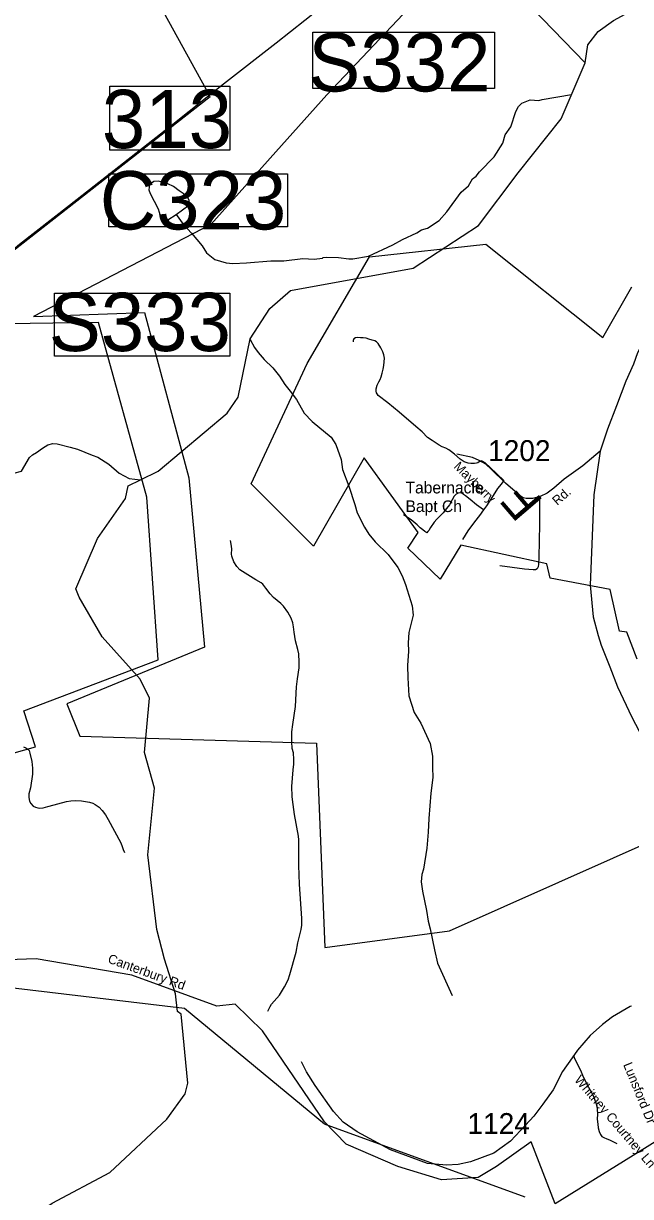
# Model space of a CAD drawing. Extents: x 1268485 to 1426702, y 514839 to 616766.
# Drawn here: x 1310907 to 1315174, y 542493 to 550747 of the extents above; entities that cross this region are included whole.
import ezdxf

# ---------------------------------------------------------------- set-up
doc = ezdxf.new("R2010")
doc.units = 0
for name, color, linetype in [('Old_Level_10', 7, 'Continuous'), ('Old_Level_11', 7, 'Continuous'), ('Old_Level_22', 7, 'Continuous'), ('Old_Level_31', 7, 'Continuous'), ('Old_Level_32', 7, 'Continuous'), ('Old_Level_35', 7, 'Continuous'), ('Old_Level_48', 7, 'Continuous'), ('Old_Level_49', 7, 'Continuous'), ('Old_Level_51', 7, 'Continuous'), ('Old_Level_53', 7, 'Continuous'), ('Old_Level_56', 7, 'Continuous'), ('Old_Level_59', 7, 'Continuous'), ('Old_Level_62', 7, 'Continuous'), ('Old_Level_8', 7, 'Continuous')]:
    doc.layers.add(name, color=color, linetype=linetype)

msp = doc.modelspace()

# ---------------------------------------------------------------- linework, layer by layer
at = {"layer": 'Old_Level_22'}
msp.add_line((1313592.271, 547522.649), (1313592.271, 547522.649), dxfattribs=at)
at = {"layer": 'Old_Level_31'}
for points in [[(1312941.704, 550685.85), (1314216.803, 550685.85), (1314216.803, 550289.153), (1312941.704, 550289.153), (1312941.704, 550685.85)], [(1311514.187, 550305.385), (1312357.756, 550305.385), (1312357.756, 549855.609), (1311514.187, 549855.609), (1311514.187, 550305.385)], [(1311505.987, 549688.539), (1312763.265, 549688.539), (1312763.265, 549315.185), (1311505.987, 549315.185), (1311505.987, 549688.539)], [(1311124.864, 548849.571), (1312357.72, 548849.571), (1312357.72, 548406.149), (1311124.864, 548406.149), (1311124.864, 548849.571)]]:
    msp.add_lwpolyline(points, dxfattribs=at)
at = {"layer": 'Old_Level_32'}
for points in [[(1316846.258, 550030.652), (1316814.814, 549954.382), (1316767.646, 549890.823), (1316306.451, 549473.879), (1316117.78, 549321.338), (1315884.985, 549126.492), (1315731.464, 548991.222), (1315490.189, 548815.411), (1315395.853, 548713.718), (1315334.274, 548639.989), (1315266.143, 548507.788), (1315224.216, 548428.975), (1315195.392, 548350.162), (1315140.362, 548230.672), (1315074.852, 548057.793), (1315011.978, 547892.788), (1314959.553, 547737.458)], [(1314959.553, 547737.458), (1314839.014, 547635.765), (1314707.993, 547541.698), (1314634.621, 547478.139), (1314588.629, 547441.994), (1314538.975, 547419.665), (1314483.946, 547404.411), (1314439.399, 547404.411), (1314420.402, 547409.495), (1314397.981, 547424.419), (1314362.752, 547453.987), (1314294.621, 547512.46), (1314195.045, 547610.341), (1314155.738, 547645.934), (1314109.88, 547672.628), (1314064.023, 547692.967), (1313953.965, 547715.848)], [(1314959.553, 547737.458), (1314916.355, 547430.396), (1314891.423, 546794.25), (1314911.158, 546571.96), (1314945.529, 546441.276), (1314968.443, 546372.495), (1315027.685, 546219.68), (1315082.713, 546079.852), (1315183.6, 545866.296), (1315288.417, 545665.451), (1315368.456, 545526.774), (1315669.407, 545129.527), (1315773.988, 544986.954), (1315960.116, 544730.485), (1316137.034, 544495.23), (1316180.57, 544424.155), (1316292.138, 544230.386)], [(1315181.24, 543833.755), (1315171.283, 543830.445), (1315046.348, 543757.208), (1314977.707, 543703.317), (1314891.001, 543627.039), (1314802.278, 543524.358), (1314763.494, 543469.703), (1314695.408, 543373.76), (1314630.955, 543244.696), (1314556.458, 543142.345), (1314494.746, 543058.299), (1314436.613, 542995.631), (1314330.034, 542882.83), (1314213.767, 542798.228), (1314049.055, 542738.694), (1313961.854, 542719.894), (1313881.114, 542713.626), (1313746.295, 542726.838), (1313486.502, 542822.911), (1313251.332, 542948.631), (1313154.444, 543017.565), (1313086.621, 543092.767), (1312957.434, 543274.503), (1312896.071, 543371.638), (1312860.546, 543440.572)]]:
    msp.add_lwpolyline(points, dxfattribs=at)
at = {"layer": 'Old_Level_35'}
msp.add_line((1312623.277, 543797.767), (1312641.425, 543830.268), dxfattribs=at)
for points in [[(1313386.584, 548175.885), (1313393.248, 548201.261), (1313403.706, 548225.867), (1313413.548, 548241.758), (1313421.34, 548260.264), (1313428.517, 548285.793), (1313434.669, 548313.988), (1313439.897, 548341.311), (1313442.666, 548366.02), (1313443.486, 548391.549), (1313439.897, 548415.386), (1313433.746, 548436.506), (1313417.854, 548463.83), (1313400.22, 548495.561), (1313388.839, 548506.993), (1313375.614, 548513.196), (1313357.159, 548519.296), (1313334.091, 548525.499), (1313314.713, 548532.573), (1313295.336, 548536.059), (1313275.138, 548536.059), (1313257.504, 548536.931), (1313239.869, 548535.188), (1313228.386, 548528.114), (1313223.157, 548517.553), (1313223.978, 548507.044)], [(1314284.097, 547530.638), (1314186.39, 547624.141), (1314152.146, 547655.002), (1314135.229, 547665.562), (1314126.617, 547668.945), (1314115.954, 547667.51), (1314100.473, 547656.898), (1314090.425, 547652.541), (1314076.482, 547651.567), (1314052.593, 547651.362), (1314032.703, 547652.746), (1314004.201, 547662.435), (1313975.596, 547680.479), (1313936.021, 547716.568), (1313916.643, 547732.46), (1313897.266, 547747.378), (1313875.223, 547758.861), (1313849.591, 547769.421), (1313828.471, 547779.981), (1313808.273, 547794.13), (1313779.259, 547812.635), (1313747.476, 547834.627), (1313710.464, 547873.433), (1313665.455, 547912.188), (1313546.524, 548012.613), (1313467.169, 548078.947), (1313400.63, 548130.518), (1313392.325, 548141.129), (1313388.532, 548148.87), (1313386.174, 548159.943), (1313386.584, 548175.885)], [(1314284.097, 547530.638), (1314263.899, 547506.8), (1314240.011, 547475.991), (1314208.33, 547425.754), (1314178.392, 547378.181), (1314160.758, 547352.601), (1314139.638, 547326.201)], [(1314139.638, 547326.201), (1314090.22, 547359.675), (1314046.236, 547398.43), (1314014.453, 547424.011), (1314000.407, 547433.699), (1313987.079, 547441.645), (1313975.801, 547445.131), (1313961.652, 547443.388), (1313948.427, 547435.442), (1313934.278, 547420.525), (1313919.207, 547394.944), (1313900.752, 547360.547), (1313880.452, 547335.018), (1313855.846, 547305.08), (1313832.982, 547280.372), (1313811.759, 547259.2), (1313793.202, 547238.079), (1313768.596, 547201.939), (1313755.37, 547180.819), (1313748.398, 547172.002), (1313742.144, 547164.055), (1313729.021, 547173.745), (1313714.872, 547183.433), (1313695.495, 547199.324), (1313673.452, 547220.445), (1313632.851, 547254.791), (1313579.128, 547290.06)], [(1314533.85, 547422.421), (1314535.286, 547389.613), (1314534.363, 547224.803), (1314529.954, 546990.428), (1314528.211, 546941.984), (1314523.7, 546923.427), (1314516.728, 546910.253), (1314505.245, 546902.306), (1314490.379, 546902.306), (1314428.659, 546908.51), (1314255.902, 546930.501)], [(1314139.638, 547326.201), (1314111.34, 547284.729), (1314077.199, 547241.565), (1314030.345, 547176.769), (1313992.615, 547117.355)], [(1312793.881, 545710.39), (1312793.881, 545762.166), (1312799.007, 545814.813), (1312819.205, 545940.254), (1312824.844, 546080.355), (1312832.533, 546136.796), (1312845.246, 546212.255), (1312844.529, 546253.368), (1312843.298, 546311.756), (1312836.327, 546341.489), (1312818.59, 546403.62), (1312808.542, 546463.854), (1312805.876, 546501.891), (1312800.237, 546529.112), (1312788.755, 546564.022), (1312765.379, 546605.186), (1312734.416, 546647.683), (1312714.628, 546666.086), (1312664.595, 546709.199), (1312640.502, 546733.241), (1312609.539, 546773.175), (1312589.239, 546802.293), (1312576.526, 546811.212), (1312541.154, 546833.358), (1312445.395, 546890.413), (1312427.043, 546903.742), (1312407.358, 546927.169), (1312385.212, 546960.183), (1312370.653, 546998.168), (1312369.423, 547012.727), (1312371.884, 547050.201), (1312365.63, 547083.727), (1312361.118, 547109.101)], [(1312856.627, 544362.07), (1312859.292, 544372.118), (1312862.983, 544403.183), (1312862.368, 544449.525), (1312847.707, 544691.025), (1312842.786, 544823.438), (1312842.171, 544950.262), (1312841.453, 545004.139), (1312839.505, 545030.078), (1312812.233, 545181.561), (1312797.162, 545286.804), (1312795.214, 545308.386), (1312793.881, 545378.052), (1312801.468, 545494.676), (1312807.824, 545535.942), (1312807.824, 545569.52), (1312805.261, 545615.144), (1312796.546, 545646.209), (1312793.881, 545693.114), (1312793.881, 545710.39)], [(1310905.761, 545657.538), (1310924.113, 545651.13), (1310937.852, 545641.851), (1310946.362, 545631.24), (1310952.103, 545613.759), (1310966.047, 545553.526), (1310969.225, 545506.927), (1310969.225, 545465.917), (1310955.896, 545368.774), (1310945.234, 545327.301), (1310944.414, 545300.132), (1310949.027, 545275.68), (1310959.075, 545258.711), (1310974.249, 545241.18), (1310991.781, 545232.414), (1311006.544, 545227.339), (1311022.128, 545225.493), (1311046.119, 545228.774), (1311078.108, 545237.13), (1311086.617, 545239.334), (1311208.623, 545272.194), (1311239.483, 545276.603), (1311270.856, 545279.063), (1311315.455, 545277.423), (1311371.127, 545269.272), (1311393.273, 545262.352), (1311411.625, 545252.252), (1311438.384, 545232.414), (1311460.017, 545210.729), (1311482.47, 545179.921), (1311501.848, 545146.292), (1311590.738, 544981.379), (1311601.298, 544956.516), (1311608.27, 544934.422), (1311615.959, 544913.25)], [(1312641.425, 543830.268), (1312650.754, 543847.338), (1312705.913, 543910.084), (1312742.003, 543968.37), (1312766.711, 544019.069), (1312778.707, 544056.491), (1312823.716, 544213.664), (1312835.096, 544278.307), (1312856.627, 544362.07)], [(1314772.838, 543488.754), (1314781.143, 543465.275), (1314806.672, 543415.242), (1314826.049, 543371.31), (1314840.403, 543336.553), (1314854.654, 543309.025), (1314870.033, 543279.395), (1314887.36, 543247.663), (1314899.663, 543226.235), (1314912.889, 543199.681), (1314920.989, 543178.253), (1314930.216, 543151.699), (1314937.393, 543131.245), (1314940.469, 543104.691), (1314941.494, 543073.01), (1314940.469, 543037.229), (1314943.544, 543003.549), (1314947.645, 542975.918), (1314954.72, 542950.44), (1314961.896, 542931.012), (1314972.149, 542916.709), (1314986.503, 542908.507), (1315006.905, 542899.331), (1315027.206, 542892.205), (1315054.888, 542878.877), (1315077.238, 542867.189)]]:
    msp.add_lwpolyline(points, dxfattribs=at)
at = {"layer": 'Old_Level_48'}
for points in [[(1315403.11, 553419.004), (1314702.88, 553594.145), (1314330.883, 553550.36), (1313849.476, 553389.813), (1312842.896, 552623.57), (1313353.48, 551404.878), (1313813.005, 551915.707), (1313973.475, 551901.112), (1314126.65, 552039.765), (1314272.531, 551944.897), (1314403.824, 551689.483), (1313039.836, 550244.566), (1312222.902, 549332.371), (1310975.964, 548685.875), (1311758.012, 548713.527)], [(1312218.239, 550233.57), (1310982.05, 552483.777), (1310741.995, 552378.106), (1310420.322, 552248.419), (1310257.085, 552176.37), (1310141.859, 551974.633), (1309738.567, 551883.371), (1309496.592, 551830.536), (1308637.198, 551628.799), (1308291.519, 551724.864), (1308211.821, 551792.11), (1308101.396, 551844.945), (1307766.28, 551859.355), (1307305.376, 551763.29), (1306863.675, 551590.373), (1306522.798, 551633.602), (1306206.224, 551837.33)], [(1310470.476, 548629.805), (1310159.28, 548622.565), (1312218.239, 550233.57)], [(1315220.758, 546274.695), (1315147.817, 546464.431), (1315096.758, 546471.728), (1315031.112, 546763.631), (1314608.057, 546843.904), (1314586.175, 546946.069), (1313980.768, 547077.426), (1313834.888, 546836.606), (1313608.772, 547055.533), (1313681.712, 547164.996), (1313302.421, 547690.42), (1312945.013, 547070.128), (1312507.37, 547507.981), (1312901.249, 548354.498), (1313338.892, 549106.146), (1314155.826, 549193.718), (1314980.054, 548536.937), (1315184.288, 548894.518)], [(1309259.259, 542027.098), (1310544.957, 543191.362), (1310502.723, 544175.593), (1310648.169, 544101.9), (1310790.521, 544858.366), (1310842.056, 545615.67), (1310990.22, 545657.564), (1310908.858, 545911.663), (1311852.765, 546269.409), (1311773.156, 547413.405), (1311433.012, 548644.286), (1310470.476, 548629.805)], [(1311758.012, 548713.527), (1312068.768, 547549.12), (1312178.833, 546358.111), (1311212.082, 545959.852), (1311303.07, 545732.275), (1312966.897, 545683.593), (1313025.248, 544245.973)], [(1313025.248, 544245.973), (1313900.534, 544362.734), (1315439.579, 545048.705)], [(1316609.615, 542314.237), (1316536.827, 542587.379), (1315645.168, 542186.77), (1315408.605, 542915.15), (1314644.326, 542441.703), (1314474.611, 542877.956), (1314232.641, 542705.843), (1314103.59, 542627.609), (1313845.49, 542611.963), (1313538.994, 542705.843), (1313176.04, 542862.31), (1313022.792, 543018.776), (1312587.246, 543660.288), (1312393.67, 543848.047), (1312265.48, 543831.93), (1311668.356, 544050.213), (1310994.676, 544166.632), (1310658.182, 544154.239), (1310474.191, 544182.559), (1310530.804, 543233.841), (1309653.307, 542370.083)]]:
    msp.add_lwpolyline(points, dxfattribs=at)
at = {"layer": 'Old_Level_49'}
for points in [[(1315403.11, 553419.004), (1314702.88, 553594.145), (1314330.883, 553550.36), (1313849.476, 553389.813), (1312842.896, 552623.57), (1313353.48, 551404.878), (1313813.005, 551915.707), (1313973.475, 551901.112), (1314126.65, 552039.765), (1314272.531, 551944.897), (1314403.824, 551689.483), (1313039.836, 550244.566), (1312222.902, 549332.371), (1310975.964, 548685.875), (1311758.012, 548713.527)], [(1312218.239, 550233.57), (1310982.05, 552483.777), (1310741.995, 552378.106), (1310420.322, 552248.419), (1310257.085, 552176.37), (1310141.859, 551974.633), (1309738.567, 551883.371), (1309496.592, 551830.536), (1308637.198, 551628.799), (1308291.519, 551724.864), (1308211.821, 551792.11), (1308101.396, 551844.945), (1307766.28, 551859.355), (1307305.376, 551763.29), (1306863.675, 551590.373), (1306522.798, 551633.602), (1306206.224, 551837.33)], [(1310470.476, 548629.805), (1310159.28, 548622.565), (1312218.239, 550233.57)], [(1315220.758, 546274.695), (1315147.817, 546464.431), (1315096.758, 546471.728), (1315031.112, 546763.631), (1314608.057, 546843.904), (1314586.175, 546946.069), (1313980.768, 547077.426), (1313834.888, 546836.606), (1313608.772, 547055.533), (1313681.712, 547164.996), (1313302.421, 547690.42), (1312945.013, 547070.128), (1312507.37, 547507.981), (1312901.249, 548354.498), (1313338.892, 549106.146), (1314155.826, 549193.718), (1314980.054, 548536.937), (1315184.288, 548894.518)], [(1309259.259, 542027.098), (1310544.957, 543191.362), (1310502.723, 544175.593), (1310648.169, 544101.9), (1310790.521, 544858.366), (1310842.056, 545615.67), (1310990.22, 545657.564), (1310908.858, 545911.663), (1311852.765, 546269.409), (1311773.156, 547413.405), (1311433.012, 548644.286), (1310470.476, 548629.805)], [(1311758.012, 548713.527), (1312068.768, 547549.12), (1312178.833, 546358.111), (1311212.082, 545959.852), (1311303.07, 545732.275), (1312966.897, 545683.593), (1313025.248, 544245.973)], [(1313025.248, 544245.973), (1313900.534, 544362.734), (1315439.579, 545048.705)], [(1316609.615, 542314.237), (1316536.827, 542587.379), (1315645.168, 542186.77), (1315408.605, 542915.15), (1314644.326, 542441.703), (1314474.611, 542877.956), (1314232.641, 542705.843), (1314103.59, 542627.609), (1313845.49, 542611.963), (1313538.994, 542705.843), (1313176.04, 542862.31), (1313022.792, 543018.776), (1312587.246, 543660.288), (1312393.67, 543848.047), (1312265.48, 543831.93), (1311668.356, 544050.213), (1310994.676, 544166.632), (1310658.182, 544154.239), (1310474.191, 544182.559), (1310530.804, 543233.841), (1309653.307, 542370.083)]]:
    msp.add_lwpolyline(points, dxfattribs=at)
at = {"layer": 'Old_Level_51'}
for points in [[(1314854.328, 550471.367), (1314480.742, 550857.403)], [(1310680.845, 547503.162), (1310716.207, 547557.846), (1310738.066, 547567.496), (1310783.072, 547577.147), (1310837.722, 547583.58), (1310892.372, 547596.446), (1310949.986, 547692.398), (1310970.491, 547712.493), (1310998.891, 547727.512), (1311039.696, 547758.732), (1311078.144, 547781.749), (1311112.387, 547790.873), (1311142.427, 547788.67), (1311235.931, 547766.267), (1311285.554, 547751.298), (1311388.592, 547709.007), (1311428.373, 547695.934), (1311507.318, 547647.542), (1311579.906, 547583.72), (1311649.111, 547546.246), (1311729.888, 547537.08)]]:
    msp.add_lwpolyline(points, dxfattribs=at)
at = {"layer": 'Old_Level_53'}
msp.add_lwpolyline([(1314433.814, 542489.011), (1313022.039, 543002.502), (1312038.074, 543815.53), (1310241.27, 544029.483), (1310198.489, 543045.293), (1309813.459, 541804.357)], dxfattribs=at)
at = {"layer": 'Old_Level_56'}
msp.add_lwpolyline([(1312984.794, 550847.111), (1312683.034, 550608.064), (1312312.262, 550320.381), (1311957.375, 550036.581), (1311229.756, 549467.139), (1310879.23, 549191.254), (1310601.629, 548959.525), (1310238.657, 548671.686), (1309886.01, 548389.842), (1309530.917, 548095.841), (1309161.868, 547804.322), (1308935.478, 547621.587), (1308578.625, 547329.623), (1308213.737, 547046.024), (1307856.845, 546762.064), (1307484.156, 546478.623), (1307113.101, 546186.945), (1306819.783, 545959.734), (1306695.487, 545868.59), (1306548.664, 545751.886)], dxfattribs=at)
at = {"layer": 'Old_Level_59'}
msp.add_line((1311642.821, 547494.138), (1311729.888, 547537.08), dxfattribs=at)
for points in [[(1314854.328, 550471.367), (1314874.749, 550596.73), (1314946.665, 550691.702), (1315053.76, 550767.077), (1315357.75, 550934.963), (1315560.672, 550945.82), (1316055.736, 550884.703), (1316084.668, 550862.186), (1316113.777, 550801.629), (1316296.78, 550860.135)], [(1311729.888, 547537.08), (1311853.82, 547598.202), (1312337.845, 548005.384), (1312415.765, 548118.675), (1312500.759, 548527.293), (1312638.759, 548741.163), (1312783.833, 548869.525), (1313645.77, 549026.133), (1314105.303, 549326.224), (1314384.982, 549696.144), (1314687.164, 550075.713), (1314854.328, 550471.367)], [(1310945.358, 542332.926), (1311107.84, 542446.627), (1311513.843, 542661.676), (1311913.9, 543037.69), (1312043.903, 543215.573), (1312061.845, 543290.724), (1312014.888, 543777.467), (1311989.872, 543794.435), (1311975.826, 543919.414), (1311898.828, 544163.836), (1311844.9, 544371.759), (1311781.846, 544898.179), (1311826.855, 545366.723), (1311757.855, 545617.604), (1311791.791, 546000.898), (1311727.815, 546133.464), (1311459.812, 546431.046), (1311298.846, 546709.968), (1311275.778, 546769.535), (1311425.773, 547124.327), (1311623.751, 547405.914), (1311642.821, 547494.138)]]:
    msp.add_lwpolyline(points, dxfattribs=at)
at = {"layer": 'Old_Level_62'}
for points in [[(1311980.542, 549403.481), (1312028.934, 549334.378), (1312087.579, 549271.683), (1312163.448, 549181.512), (1312192.361, 549132.505), (1312251.313, 549085.393), (1312330.771, 549063.248), (1312378.65, 549058.173), (1312474.82, 549062.018), (1312645.321, 549076.628), (1312737.389, 549078.063), (1312869.75, 549092.622), (1312949.72, 549089.392), (1313007.955, 549095.595), (1313014.004, 549099.594), (1313040.148, 549103.13), (1313120.119, 549101.542), (1313193.937, 549091.853), (1313221.927, 549090.469), (1313332.45, 549110.41), (1313502.438, 549190.688), (1313571.336, 549227.034), (1313672.529, 549274.246), (1313704.927, 549294.136), (1313747.168, 549306.389), (1313828.471, 549360.573), (1313881.99, 549421.833), (1313983.285, 549559.321), (1314034.343, 549604.227), (1314063.461, 549653.747), (1314087.965, 549672.919), (1314112.673, 549704.446), (1314215.199, 549809.894), (1314277.433, 549904.628), (1314292.812, 549964.247), (1314332.182, 550019.252), (1314368.783, 550128.443), (1314387.546, 550164.172), (1314410.101, 550187.548), (1314468.644, 550210.156), (1314528.519, 550204.875), (1314552.715, 550212.565), (1314760.22, 550248.627)], [(1311980.542, 549403.481), (1312070.149, 549469.764), (1312072.405, 549483.707), (1312070.867, 549501.752), (1312061.332, 549521.642), (1312029.959, 549551.016), (1312000.432, 549569.676), (1311961.164, 549600.792), (1311921.487, 549619.657), (1311855.87, 549636.573), (1311821.831, 549635.6), (1311791.381, 549614.069), (1311788.408, 549576.391), (1311797.84, 549549.939), (1311853.409, 549442.953), (1311868.276, 549396.714), (1311889.601, 549364.264), (1311903.442, 549357.447), (1311921.589, 549365.29), (1311980.542, 549403.481)], [(1312500.069, 548523.979), (1312531.107, 548468.392), (1312556.225, 548431.79), (1312599.184, 548383.295), (1312659.777, 548323.83), (1312706.426, 548264.622), (1312743.13, 548207.258), (1312782.09, 548160.558), (1312824.741, 548101.4), (1312880.515, 548005.897), (1312935.264, 547946.534), (1313068.651, 547835.55), (1313103.509, 547784.8), (1313139.086, 547679.864), (1313149.441, 547609.89), (1313192.81, 547492.498), (1313235.768, 547363.623), (1313252.377, 547303.388), (1313304.153, 547203.887), (1313334.911, 547154.828), (1313377.767, 547099.823), (1313469.63, 547010.164), (1313537.605, 546918.506), (1313568.157, 546859.656), (1313592.866, 546799.217), (1313639.311, 546649.785), (1313645.872, 546583.963), (1313615.114, 546462.316), (1313611.321, 546388.548), (1313613.987, 546330.263), (1313605.579, 546230.3), (1313607.63, 546144.076), (1313616.652, 546015.866), (1313651.921, 545898.628), (1313700.211, 545823.835), (1313764.905, 545680.555), (1313782.847, 545591.563), (1313781.002, 545512.002), (1313785.41, 545441.362), (1313770.749, 545331.659), (1313756.6, 545152.239), (1313752.397, 545056.325), (1313741.734, 544944.111), (1313718.358, 544796.883), (1313707.49, 544759.359), (1313702.159, 544706.916), (1313710.771, 544641.095), (1313739.581, 544505.965), (1313751.782, 544430.199), (1313766.648, 544377.398), (1313795.15, 544229.094), (1313816.988, 544135.949), (1313919.822, 543907.367)]]:
    msp.add_lwpolyline(points, dxfattribs=at)

# ---------------------------------------------------------------- texts
at = {"layer": 'Old_Level_10'}
for s, rotation, p in [('Canterbury Rd', 339.9397139, (1311494.016, 544140.968)), ('Lunsford Dr', 292.2552167, (1315121.224, 543421.727)), ('Whitney Courtney Ln', 310.5086194, (1314775.47, 543311.335))]:
    msp.add_text(s, height=65.61666, rotation=rotation, dxfattribs=at).set_placement(p)
at = {"layer": 'Old_Level_11'}
for s, rotation, p in [('Mayberry', 315.4919333, (1313926.193, 547624.212)), ('Rd.', 40.9009694, (1314658.794, 547352.775))]:
    msp.add_text(s, height=65.6167, rotation=rotation, dxfattribs=at).set_placement(p)
at = {"layer": 'Old_Level_22'}
for s, p in [('Tabernacle', (1313592.271, 547440.628)), ('Bapt Ch', (1313592.271, 547309.395))]:
    msp.add_text(s, height=82.0208, dxfattribs=at).set_placement(p)
msp.add_text('F', height=246.062, rotation=130.6050417, dxfattribs=at).set_placement((1314567.741, 547386.309))
at = {"layer": 'Old_Level_31'}
for s, p in [('S332', (1312908.584, 550268.97)), ('313', (1311457.811, 549870.054)), ('C323', (1311443.092, 549298.089)), ('S333', (1311084.419, 548442.221))]:
    msp.add_text(s, height=410.1042, dxfattribs=at).set_placement(p)
at = {"layer": 'Old_Level_8'}
for s, p in [('1202', (1314172.727, 547667.73)), ('1124', (1314027.394, 542932.667))]:
    msp.add_text(s, height=147.6375, dxfattribs=at).set_placement(p)

doc.saveas('drawing.dxf')
